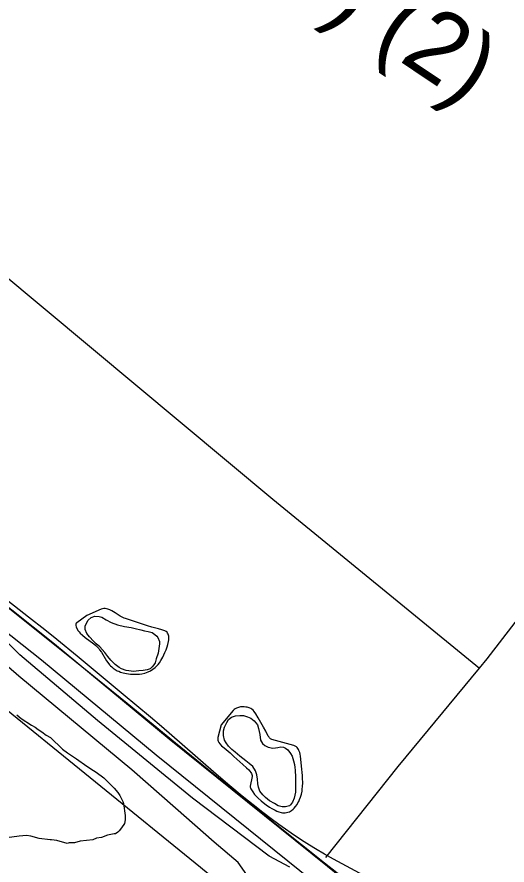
# Model space of a CAD drawing. Extents: x 3683613 to 3738215, y 469626 to 495384.
# Drawn here: x 3712379 to 3713081, y 489966 to 491182 of the extents above; entities that cross this region are included whole.
import ezdxf

# ---------------------------------------------------------------- set-up
doc = ezdxf.new("R2010")
doc.units = 0
for name, color, linetype in [('V-CHAN-NAID', 7, 'Continuous'), ('V-LEVE-TOET', 7, 'Continuous'), ('V-ROAD-CNTR', 7, 'Continuous'), ('V-SITE-VEGE', 7, 'Continuous'), ('V-TOPO-SHOR', 7, 'Continuous'), ('V-WETL-SWMP', 7, 'Continuous')]:
    doc.layers.add(name, color=color, linetype=linetype)

msp = doc.modelspace()

# ---------------------------------------------------------------- linework, layer by layer
at = {"layer": 'V-LEVE-TOET'}
for points in [[(3711493.6, 491045.6), (3711570.8, 490986.4), (3711639.5, 490934.9), (3711697, 490889.6), (3711724.9, 490867.6), (3711757.5, 490836.6), (3711853.5, 490762.6), (3711912, 490709.6), (3711992.6, 490642.3), (3712104.9, 490544.9), (3712184.1, 490480.4), (3712330, 490364), (3712451.9, 490267.1), (3712536.8, 490198.3), (3712606.4, 490141.5), (3712718.6, 490049.9), (3712819.9, 489969.2), (3712877, 489924.3)], [(3712770.2, 489963.2), (3712740.5, 489978.9), (3712630.6, 490061.9), (3712494.4, 490173.2), (3712383, 490267.2), (3712337.4, 490312.6), (3712326.8, 490325.5), (3712317.7, 490336.5), (3712304.3, 490345.1), (3712290.4, 490350.3), (3712269.8, 490359.8), (3712205.5, 490414.7), (3712058.6, 490539.8), (3711902.2, 490671.6), (3711778.9, 490768), (3711615.7, 490906.9), (3711550, 490958.9)]]:
    msp.add_lwpolyline(points, dxfattribs=at)
at = {"layer": 'V-ROAD-CNTR'}
for points in [[(3710568.2, 491770.3), (3710903.2, 491499.3), (3711032.3, 491392.9), (3711126.2, 491335.5), (3711216.2, 491279), (3711319, 491202.8), (3711396.5, 491134), (3711578.5, 490978.7), (3712187.7, 490478.2), (3712433, 490283.4), (3712597.4, 490147.2), (3713141.3, 489709.3), (3713764.9, 489200.9), (3714266.8, 488792.2), (3714787.7, 488360.2), (3715214.8, 488010.7), (3715616.4, 487679.7), (3716049.6, 487336.9), (3716075.4, 487316.7)], [(3710549.3, 491747), (3710884.2, 491476.1), (3711014.8, 491368.4), (3711110.4, 491310), (3711199.3, 491254.2), (3711300, 491179.5), (3711376.8, 491111.4), (3711559.3, 490955.7), (3712168.8, 490454.9), (3712414.1, 490260.1), (3712578.4, 490124), (3713122.4, 489686), (3713746, 489177.6), (3714247.7, 488769), (3714768.7, 488337), (3715195.8, 487987.6), (3715597.6, 487656.4), (3716031, 487313.3), (3716089.5, 487267.5), (3716113.5, 487256.5), (3716134.2, 487253.3)]]:
    msp.add_lwpolyline(points, dxfattribs=at)
at = {"layer": 'V-SITE-VEGE'}
for p, q in [((3712395.8, 490321.6), (3712325.5, 490376.3)), ((3712499.6, 490332.8), (3712479.1, 490323.9)), ((3712501.8, 490333.5), (3712499.6, 490332.8)), ((3712503.8, 490333.8), (3712501.8, 490333.5)), ((3712505.7, 490333.8), (3712503.8, 490333.8)), ((3712507.5, 490333.5), (3712505.7, 490333.8)), ((3712509.1, 490333.1), (3712507.5, 490333.5)), ((3712512.2, 490331.9), (3712509.1, 490333.1)), ((3712515, 490330.5), (3712512.2, 490331.9)), ((3712419.1, 490303.2), (3712395.8, 490321.6)), ((3712479.1, 490323.9), (3712464.9, 490313.5)), ((3712519.8, 490327.6), (3712515, 490330.5)), ((3712527.1, 490323), (3712519.8, 490327.6)), ((3712530.7, 490321), (3712527.1, 490323)), ((3712532.5, 490320.2), (3712530.7, 490321)), ((3712534.4, 490319.5), (3712532.5, 490320.2)), ((3712565.9, 490309.1), (3712534.4, 490319.5)), ((3712463.5, 490311.4), (3712463.4, 490310.5)), ((3712463.4, 490310.5), (3712463.5, 490309.3)), ((3712464, 490312.6), (3712463.5, 490311.4)), ((3712463.5, 490309.3), (3712463.9, 490307.5)), ((3712463.9, 490307.5), (3712465.1, 490305)), ((3712464.9, 490313.5), (3712464, 490312.6)), ((3712572.2, 490307.3), (3712565.9, 490309.1)), ((3712581.8, 490304.8), (3712572.2, 490307.3)), ((3712436.1, 490289.5), (3712419.1, 490303.2)), ((3712465.1, 490305), (3712467, 490302)), ((3712467, 490302), (3712468.2, 490300.3)), ((3712468.2, 490300.3), (3712469.7, 490298.7)), ((3712469.7, 490298.7), (3712473.1, 490295.5)), ((3712473.1, 490295.5), (3712476.8, 490292.4)), ((3712586.5, 490303.4), (3712581.8, 490304.8)), ((3712591.2, 490301.7), (3712586.5, 490303.4)), ((3712592.9, 490300.8), (3712591.2, 490301.7)), ((3712594.1, 490299.7), (3712592.9, 490300.8)), ((3712595, 490298.4), (3712594.1, 490299.7)), ((3712595.7, 490297.1), (3712595, 490298.4)), ((3712596.2, 490295.7), (3712595.7, 490297.1)), ((3712596.5, 490294.3), (3712596.2, 490295.7)), ((3712465.5, 490265.4), (3712436.1, 490289.5)), ((3712476.8, 490292.4), (3712489.4, 490283)), ((3712489.4, 490283), (3712492, 490280.8)), ((3712595.4, 490282.2), (3712596.3, 490286.5)), ((3712596.3, 490286.5), (3712596.6, 490288.9)), ((3712596.7, 490291.5), (3712596.5, 490294.3)), ((3712596.6, 490288.9), (3712596.7, 490291.5)), ((3712492, 490280.8), (3712494.9, 490278)), ((3712494.9, 490278), (3712496.3, 490276.5)), ((3712496.3, 490276.5), (3712497.6, 490274.8)), ((3712497.6, 490274.8), (3712500, 490271.4)), ((3712500, 490271.4), (3712507.3, 490259)), ((3712591.2, 490270.6), (3712592.9, 490274.5)), ((3712592.9, 490274.5), (3712594.5, 490279)), ((3712594.5, 490279), (3712595.4, 490282.2)), ((3712531.3, 490210.4), (3712465.5, 490265.4)), ((3712507.3, 490259), (3712509.2, 490256.3)), ((3712583.2, 490256.1), (3712585.4, 490259.5)), ((3712585.4, 490259.5), (3712588.1, 490264.1)), ((3712588.1, 490264.1), (3712591.2, 490270.6)), ((3712509.2, 490256.3), (3712511.7, 490253.2)), ((3712511.7, 490253.2), (3712513.2, 490251.6)), ((3712513.2, 490251.6), (3712515, 490250)), ((3712515, 490250), (3712517, 490248.4)), ((3712517, 490248.4), (3712520, 490246.4)), ((3712520, 490246.4), (3712522.9, 490244.7)), ((3712570.3, 490244.7), (3712573.8, 490246.9)), ((3712573.8, 490246.9), (3712577, 490249.3)), ((3712577, 490249.3), (3712579.7, 490251.9)), ((3712579.7, 490251.9), (3712581.3, 490253.6)), ((3712581.3, 490253.6), (3712583.2, 490256.1)), ((3712522.9, 490244.7), (3712524.9, 490243.8)), ((3712524.9, 490243.8), (3712527.6, 490242.7)), ((3712527.6, 490242.7), (3712531.2, 490241.5)), ((3712531.2, 490241.5), (3712536, 490240.5)), ((3712536, 490240.5), (3712538.7, 490240.1)), ((3712538.7, 490240.1), (3712541.8, 490239.7)), ((3712541.8, 490239.7), (3712545.4, 490239.5)), ((3712545.4, 490239.5), (3712550.1, 490239.5)), ((3712550.1, 490239.5), (3712554.8, 490239.8)), ((3712554.8, 490239.8), (3712557.9, 490240.3)), ((3712557.9, 490240.3), (3712562.1, 490241.3)), ((3712562.1, 490241.3), (3712564.5, 490242.1)), ((3712564.5, 490242.1), (3712567.2, 490243.2)), ((3712567.2, 490243.2), (3712570.3, 490244.7)), ((3712570.4, 490178), (3712531.3, 490210.4)), ((3712689.1, 490187.7), (3712671.7, 490167)), ((3712690.4, 490189.1), (3712689.1, 490187.7)), ((3712691.9, 490190.1), (3712690.4, 490189.1)), ((3712693.4, 490191), (3712691.9, 490190.1)), ((3712694.9, 490191.6), (3712693.4, 490191)), ((3712696.5, 490192.1), (3712694.9, 490191.6)), ((3712699.5, 490192.7), (3712696.5, 490192.1)), ((3712702.3, 490193), (3712699.5, 490192.7)), ((3712704.8, 490192.9), (3712702.3, 490193)), ((3712706.9, 490192.6), (3712704.8, 490192.9)), ((3712708.8, 490192.3), (3712706.9, 490192.6)), ((3712711.9, 490191.4), (3712708.8, 490192.3)), ((3712714, 490190.4), (3712711.9, 490191.4)), ((3712715.5, 490189.5), (3712714, 490190.4)), ((3712717.5, 490188), (3712715.5, 490189.5)), ((3712719.1, 490186.2), (3712717.5, 490188)), ((3712721.2, 490183), (3712719.1, 490186.2)), ((3712586.2, 490164.5), (3712570.4, 490178)), ((3712724.8, 490177.2), (3712721.2, 490183)), ((3712732.2, 490163.9), (3712724.8, 490177.2)), ((3712615.8, 490138.9), (3712586.2, 490164.5)), ((3712671.7, 490167), (3712667, 490149.2)), ((3712735.9, 490157.8), (3712732.2, 490163.9)), ((3712667, 490149.2), (3712666.7, 490147.6)), ((3712739.2, 490150.8), (3712735.9, 490157.8)), ((3712740.2, 490149.3), (3712739.2, 490150.8)), ((3712741.1, 490148.3), (3712740.2, 490149.3)), ((3712664.3, 490096.6), (3712615.8, 490138.9)), ((3712666.7, 490147.6), (3712666.7, 490146)), ((3712666.7, 490146), (3712666.9, 490145)), ((3712666.9, 490145), (3712667.3, 490143.7)), ((3712667.3, 490143.7), (3712668.1, 490142)), ((3712668.1, 490142), (3712669.7, 490139.8)), ((3712669.7, 490139.8), (3712672.2, 490137.2)), ((3712672.2, 490137.2), (3712675.9, 490134)), ((3712742.5, 490147.1), (3712741.1, 490148.3)), ((3712743.4, 490146.6), (3712742.5, 490147.1)), ((3712744.3, 490146.3), (3712743.4, 490146.6)), ((3712775.9, 490137.4), (3712744.3, 490146.3)), ((3712777.8, 490136.6), (3712775.9, 490137.4)), ((3712675.9, 490134), (3712681.6, 490129.5)), ((3712681.6, 490129.5), (3712684.5, 490126.9)), ((3712684.5, 490126.9), (3712689.9, 490121.5)), ((3712779.4, 490135.6), (3712777.8, 490136.6)), ((3712780.6, 490134.5), (3712779.4, 490135.6)), ((3712781.6, 490133.2), (3712780.6, 490134.5)), ((3712782.5, 490131.8), (3712781.6, 490133.2)), ((3712783.1, 490130.5), (3712782.5, 490131.8)), ((3712784.2, 490127.6), (3712783.1, 490130.5)), ((3712784.8, 490124.9), (3712784.2, 490127.6)), ((3712785.3, 490122.4), (3712784.8, 490124.9)), ((3712689.9, 490121.5), (3712694, 490117.7)), ((3712694, 490117.7), (3712702.6, 490110.5)), ((3712785.8, 490117.9), (3712785.3, 490122.4)), ((3712786.6, 490107.8), (3712785.8, 490117.9)), ((3712702.6, 490110.5), (3712708.1, 490105.5)), ((3712708.1, 490105.5), (3712711.1, 490102.5)), ((3712711.1, 490102.5), (3712714.3, 490098.9)), ((3712788.1, 490094.5), (3712786.6, 490107.8)), ((3712684.2, 490079.6), (3712664.3, 490096.6)), ((3712715.6, 490090.9), (3712713.5, 490081.7)), ((3712714.3, 490098.9), (3712715.2, 490097.4)), ((3712715.2, 490097.4), (3712715.7, 490095.8)), ((3712715.9, 490093.1), (3712715.6, 490090.9)), ((3712715.7, 490095.8), (3712715.9, 490094.7)), ((3712715.9, 490094.7), (3712715.9, 490093.1)), ((3712788.4, 490090.6), (3712788.1, 490094.5)), ((3712788.5, 490083.8), (3712788.4, 490090.6)), ((3712701.9, 490065), (3712684.2, 490079.6)), ((3712713.5, 490081.7), (3712713.3, 490079.2)), ((3712713.3, 490079.2), (3712713.4, 490077.9)), ((3712713.4, 490077.9), (3712713.7, 490076.6)), ((3712713.7, 490076.6), (3712714.3, 490075.2)), ((3712787.9, 490074.8), (3712788.3, 490078.7)), ((3712788.3, 490078.7), (3712788.5, 490083.8)), ((3712717.4, 490052.4), (3712701.9, 490065)), ((3712714.3, 490075.2), (3712716.8, 490071.1)), ((3712716.8, 490071.1), (3712719.6, 490067.4)), ((3712719.6, 490067.4), (3712721.7, 490065)), ((3712721.7, 490065), (3712724.6, 490062)), ((3712785.3, 490063.4), (3712786.6, 490067.6)), ((3712786.6, 490067.6), (3712787.5, 490071.9)), ((3712787.5, 490071.9), (3712787.9, 490074.8)), ((3712731.2, 490041.6), (3712717.4, 490052.4)), ((3712724.6, 490062), (3712729, 490058.1)), ((3712729, 490058.1), (3712731.7, 490056)), ((3712731.7, 490056), (3712736.2, 490052.5)), ((3712736.2, 490052.5), (3712741.1, 490049.2)), ((3712778.1, 490049.9), (3712780.4, 490053.1)), ((3712780.4, 490053.1), (3712781.6, 490055.1)), ((3712781.6, 490055.1), (3712782.9, 490057.4)), ((3712782.9, 490057.4), (3712784.1, 490060.2)), ((3712784.1, 490060.2), (3712785.3, 490063.4)), ((3712743.3, 490032.4), (3712731.2, 490041.6)), ((3712741.1, 490049.2), (3712744.4, 490047.1)), ((3712744.4, 490047.1), (3712748.9, 490044.7)), ((3712748.9, 490044.7), (3712751.5, 490043.5)), ((3712751.5, 490043.5), (3712754.5, 490042.4)), ((3712754.5, 490042.4), (3712757.8, 490041.5)), ((3712757.8, 490041.5), (3712759.6, 490041.2)), ((3712759.6, 490041.2), (3712761.4, 490041)), ((3712761.4, 490041), (3712763.3, 490041)), ((3712763.3, 490041), (3712765.3, 490041.3)), ((3712765.3, 490041.3), (3712767.4, 490041.8)), ((3712767.4, 490041.8), (3712769.6, 490042.6)), ((3712769.6, 490042.6), (3712772.2, 490044.2)), ((3712772.2, 490044.2), (3712774.6, 490046.2)), ((3712774.6, 490046.2), (3712776.2, 490047.7)), ((3712776.2, 490047.7), (3712778.1, 490049.9)), ((3712754.1, 490024.5), (3712743.3, 490032.4)), ((3712763.6, 490017.7), (3712754.1, 490024.5)), ((3712771.9, 490011.8), (3712763.6, 490017.7)), ((3712786.8, 490001.9), (3712771.9, 490011.8)), ((3712798, 489994.7), (3712786.8, 490001.9)), ((3712806.6, 489989.5), (3712798, 489994.7)), ((3712819.5, 489981.8), (3712806.6, 489989.5)), ((3712832.7, 489974.5), (3712819.5, 489981.8)), ((3712845.1, 489967.9), (3712832.7, 489974.5)), ((3712882.3, 489947.9), (3712845.1, 489967.9))]:
    msp.add_line(p, q, dxfattribs=at)
msp.add_lwpolyline([(3712378.8, 490181.5), (3712385.1, 490176.2), (3712399.9, 490166.8), (3712405.2, 490163.6), (3712409.4, 490160.5), (3712414.7, 490157.3), (3712421, 490152.1), (3712427.3, 490148.9), (3712444.2, 490132.1), (3712451.6, 490126.8), (3712464.3, 490118.4), (3712479.1, 490107.9), (3712488.6, 490101.6), (3712492.8, 490099.5), (3712503.4, 490091.1), (3712518.2, 490076.4), (3712523.5, 490070.1), (3712526.6, 490065.9), (3712530.9, 490057.4), (3712531.9, 490054.3), (3712534.1, 490037.4), (3712534.1, 490031.1), (3712533.1, 490025.8), (3712528.9, 490019.5), (3712525.7, 490015.3), (3712523.6, 490013.2), (3712520.5, 490011), (3712518.3, 490011), (3712508.9, 490008.9), (3712500.4, 490005.7), (3712493.1, 490004.6), (3712487.8, 490002.5), (3712469.9, 490000.4), (3712461.5, 489998.2), (3712454.1, 489998.2), (3712450.9, 489997.2), (3712436.1, 490001.3), (3712428.8, 490002.4), (3712426.7, 490002.4), (3712410.8, 490004.4), (3712399.2, 490007.6), (3712392.9, 490008.6), (3712382.4, 490007.5), (3712364.4, 490005.4)], dxfattribs=at)
at = {"layer": 'V-TOPO-SHOR'}
for points in [[(3710790.8, 492114.3), (3711055.8, 491894.7), (3711264, 491724.3), (3711476.1, 491546), (3711556.5, 491482.8), (3712001.1, 491111.1), (3712352.8, 490818.2), (3712745.7, 490490.5), (3713041.9, 490248.5)], [(3712821.7, 489977.2), (3712925.3, 490107.2), (3713041.9, 490248.5), (3713052.7, 490261.5), (3713226.1, 490486.7), (3713433, 490748.4), (3713643.4, 491017.9), (3713773.7, 491183.8), (3713832.3, 491261.7), (3713837, 491268.1), (3713867, 491304.9)], [(3711916.7, 490564.8), (3712056.3, 490452.7), (3712340.6, 490207.8), (3712642.1, 489963.3), (3712739.9, 489882.4), (3712746.4, 489877.7), (3712748.5, 489876.2), (3712770.5, 489859.4), (3712819.6, 489826.2), (3712960.5, 489716.4), (3713168.7, 489541.8), (3713453.7, 489312.9), (3713665, 489132.4), (3713937.9, 488911), (3714212.1, 488667.8), (3714411.7, 488500.2)], [(3712708.6, 489952), (3712695.8, 489969.9), (3712661.8, 489999), (3712606.4, 490047.5), (3712543.6, 490102.7), (3712382, 490237), (3712321.9, 490288.6)]]:
    msp.add_lwpolyline(points, dxfattribs=at)
at = {"layer": 'V-WETL-SWMP'}
for points in [[(3712583.3, 490283.2), (3712581.4, 490269.9), (3712578.7, 490261.7), (3712577.2, 490256.2), (3712575.2, 490253.1), (3712572.9, 490250.3), (3712569.8, 490247.6), (3712565.5, 490246), (3712560, 490245.2), (3712553.8, 490244.4), (3712545.9, 490243.6), (3712539.3, 490244.4), (3712535.8, 490245.2), (3712528.7, 490247.5), (3712525.6, 490249.4), (3712519.7, 490253.7), (3712513.5, 490260), (3712509.5, 490265), (3712504.8, 490270.9), (3712497.8, 490279.1), (3712492.7, 490283.3), (3712488.8, 490286.8), (3712482.9, 490293.1), (3712479.4, 490297.8), (3712477, 490303.6), (3712476.6, 490308.3), (3712478.2, 490311.8), (3712481.3, 490316.9), (3712485.6, 490320.8), (3712490.6, 490322.8), (3712496.9, 490322.4), (3712500.8, 490321.3), (3712506.7, 490317.8), (3712514.1, 490313.9), (3712523.1, 490310.4), (3712533.3, 490308.1), (3712542.7, 490306.5), (3712548.5, 490305), (3712556.7, 490303.4), (3712561.8, 490301.9), (3712567.3, 490300.7), (3712572.8, 490299.2), (3712576.7, 490296.8), (3712579.4, 490294.1), (3712581.1, 490292.3), (3712583.2, 490286.6)], [(3712778.3, 490087.5), (3712778.4, 490070.7), (3712776.1, 490062.1), (3712774.1, 490056.2), (3712771, 490052.3), (3712769.5, 490051.1), (3712764, 490049.5), (3712759.3, 490049.5), (3712753.4, 490051.1), (3712748.3, 490054.2), (3712740.9, 490058.4), (3712735.4, 490063.1), (3712731.5, 490066.6), (3712727.2, 490072.1), (3712725.2, 490077.6), (3712724.4, 490082.6), (3712723.6, 490089.3), (3712722.8, 490095.5), (3712720.9, 490101.4), (3712716.9, 490107.6), (3712711.9, 490111.5), (3712706.8, 490115.4), (3712698.5, 490122), (3712691.9, 490127.9), (3712686.8, 490131.8), (3712682.1, 490136.5), (3712679, 490141.1), (3712676.6, 490145), (3712675, 490151.7), (3712675, 490158.3), (3712676.5, 490163.8), (3712679.7, 490170.4), (3712682.4, 490174.7), (3712686.3, 490178.3), (3712692.1, 490180.2), (3712698.4, 490180.3), (3712703.9, 490180.3), (3712709.3, 490178.7), (3712714.4, 490176.8), (3712719.1, 490172.9), (3712723.8, 490167), (3712725, 490162), (3712727, 490153.4), (3712728.2, 490145.2), (3712730.9, 490140.5), (3712734.1, 490137.4), (3712739.1, 490135), (3712745.8, 490133.5), (3712749.7, 490134.3), (3712752.8, 490134.7), (3712757.1, 490135.5), (3712761, 490135.1), (3712763.8, 490133.5), (3712767.3, 490131.2), (3712770.8, 490126.1), (3712773.2, 490122.2), (3712775.1, 490115.6), (3712776.7, 490110.1), (3712777.1, 490106.2), (3712777.5, 490102.3), (3712777.9, 490098.6), (3712778.3, 490095.3)]]:
    msp.add_lwpolyline(points, close=True, dxfattribs=at)

# ---------------------------------------------------------------- texts
at = {"layer": 'V-CHAN-NAID'}
msp.add_text('SCARSDALE FERRY LANDING (75.7) (2)', height=100, rotation=326.1922, dxfattribs=at).set_placement((3710930.5, 492455.1))

doc.saveas('drawing.dxf')
